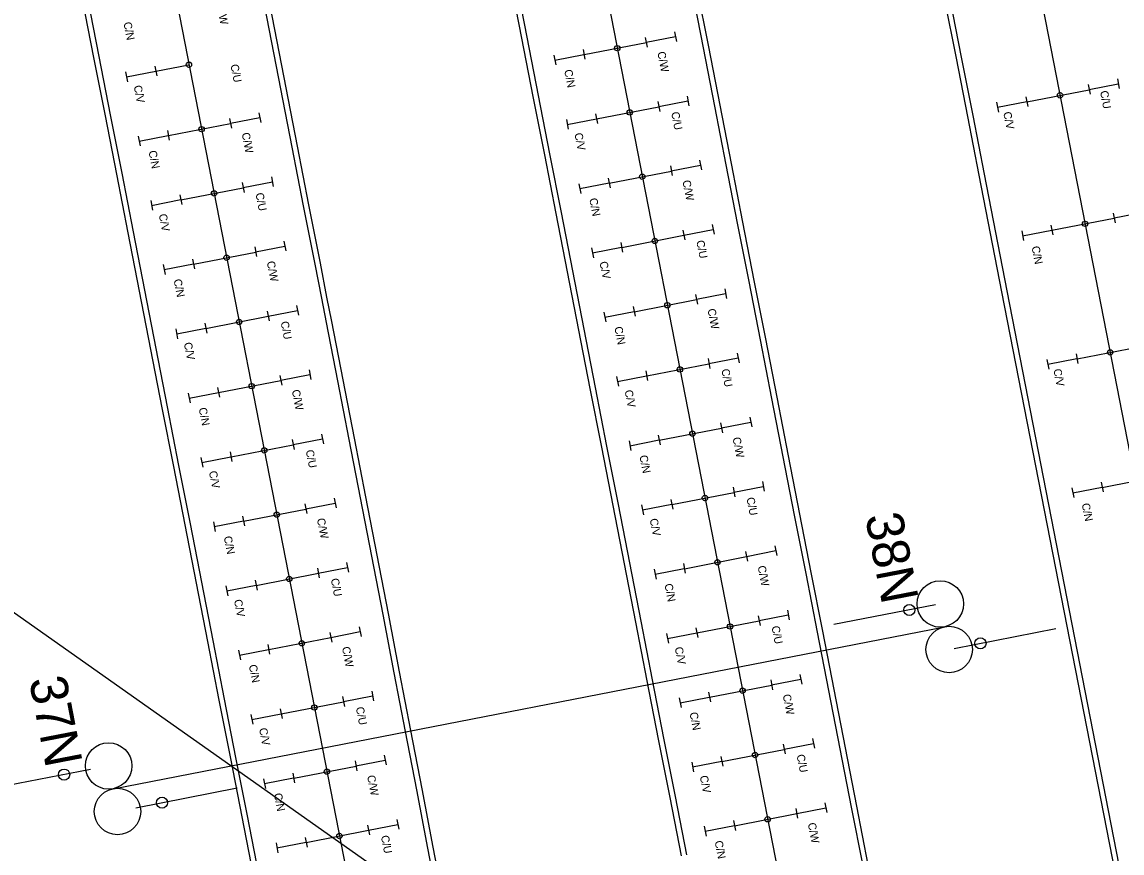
# Model space of a CAD drawing. Extents: x -545258 to -544992, y -1122311 to -1121664.
# Drawn here: x -545191.21 to -545154.28, y -1121930.59 to -1121902.67 of the extents above; entities that cross this region are included whole.
import ezdxf

# ---------------------------------------------------------------- set-up
doc = ezdxf.new("R2010")
doc.units = 0
for name, color, linetype in [('SO 18-01-01_3', 7, 'Continuous'), ('SO18-15-04', 7, 'Continuous'), ('SO18-15-08', 7, 'Continuous'), ('SO18-16-02', 7, 'Continuous'), ('so180605', 7, 'Continuous'), ('SOPS', 7, 'Continuous')]:
    doc.layers.add(name, color=color, linetype=linetype)

msp = doc.modelspace()

# ---------------------------------------------------------------- linework, layer by layer
at = {"layer": 'SO 18-01-01_3'}
for p, q in [((-545160.536, -1121922.252), (-545163.946, -1121922.917)), ((-545188.153, -1121928.43), (-545160.228, -1121922.987)), ((-545159.91, -1121923.719), (-545156.501, -1121923.046)), ((-545188.914, -1121927.784), (-545192.324, -1121928.449)), ((-545187.391, -1121929.075), (-545183.982, -1121928.402))]:
    msp.add_line(p, q, dxfattribs=at)
for centre, radius in [((-545160.377, -1121922.221), 0.78), ((-545161.418, -1121922.424), 0.187), ((-545160.078, -1121923.752), 0.78), ((-545159.028, -1121923.545), 0.187), ((-545188.302, -1121927.665), 0.78), ((-545189.796, -1121927.956), 0.187), ((-545188.003, -1121929.196), 0.78), ((-545186.509, -1121928.901), 0.187)]:
    msp.add_circle(centre, radius, dxfattribs=at)
at = {"layer": 'SO18-15-04'}
for centre in [(-545171.225, -1121903.546), (-545185.604, -1121904.103), (-545156.356, -1121905.13), (-545170.804, -1121905.705), (-545185.182, -1121906.267), (-545170.383, -1121907.864), (-545184.761, -1121908.426), (-545155.514, -1121909.449), (-545169.962, -1121910.024), (-545184.34, -1121910.585), (-545169.541, -1121912.183), (-545183.919, -1121912.745), (-545154.672, -1121913.768), (-545169.12, -1121914.342), (-545183.498, -1121914.904), (-545168.699, -1121916.502), (-545183.077, -1121917.063), (-545168.278, -1121918.661), (-545182.656, -1121919.223), (-545167.857, -1121920.821), (-545182.236, -1121921.382), (-545167.436, -1121922.98), (-545181.815, -1121923.542), (-545167.015, -1121925.139), (-545181.394, -1121925.701), (-545166.595, -1121927.299), (-545180.973, -1121927.86), (-545166.174, -1121929.458), (-545180.552, -1121930.02)]:
    msp.add_circle(centre, 0.09, dxfattribs=at)
at = {"layer": 'SO18-16-02'}
for points in [[(-545152.977, -1121939.071), (-545158.305, -1121911.735), (-545158.688, -1121909.772), (-545159.071, -1121907.809), (-545159.453, -1121905.846), (-545159.836, -1121903.883), (-545160.219, -1121901.92), (-545160.601, -1121899.957), (-545160.984, -1121897.994), (-545161.367, -1121896.031), (-545161.749, -1121894.068), (-545162.132, -1121892.105), (-545162.514, -1121890.142), (-545162.897, -1121888.179), (-545163.28, -1121886.216), (-545163.662, -1121884.253), (-545164.045, -1121882.29), (-545164.428, -1121880.326), (-545164.81, -1121878.363), (-545165.193, -1121876.4), (-545165.375, -1121875.468)], [(-545152.801, -1121939.037), (-545158.129, -1121911.701), (-545158.511, -1121909.738), (-545158.894, -1121907.775), (-545159.277, -1121905.812), (-545159.659, -1121903.849), (-545160.042, -1121901.886), (-545160.425, -1121899.923), (-545160.807, -1121897.96), (-545161.19, -1121895.997), (-545161.572, -1121894.033), (-545161.955, -1121892.07), (-545162.338, -1121890.107), (-545162.72, -1121888.144), (-545163.103, -1121886.181), (-545163.486, -1121884.218), (-545163.868, -1121882.255), (-545164.251, -1121880.292), (-545164.634, -1121878.329), (-545165.016, -1121876.366), (-545165.198, -1121875.433)], [(-545173.502, -1121877.052), (-545173.314, -1121878.015), (-545172.932, -1121879.978), (-545172.549, -1121881.941), (-545172.166, -1121883.904), (-545171.784, -1121885.867), (-545171.401, -1121887.83), (-545171.018, -1121889.793), (-545170.636, -1121891.756), (-545170.253, -1121893.719), (-545169.87, -1121895.682), (-545169.488, -1121897.645), (-545169.105, -1121899.608), (-545168.722, -1121901.571), (-545168.34, -1121903.534), (-545167.957, -1121905.497), (-545167.574, -1121907.46), (-545167.192, -1121909.424), (-545166.809, -1121911.387), (-545166.426, -1121913.35)], [(-545173.325, -1121877.018), (-545173.138, -1121877.98), (-545172.755, -1121879.943), (-545172.372, -1121881.906), (-545171.99, -1121883.869), (-545171.607, -1121885.832), (-545171.224, -1121887.796), (-545170.842, -1121889.759), (-545170.459, -1121891.722), (-545170.076, -1121893.685), (-545169.694, -1121895.648), (-545169.311, -1121897.611), (-545168.928, -1121899.574), (-545168.546, -1121901.537), (-545168.163, -1121903.5), (-545167.78, -1121905.463), (-545167.398, -1121907.426), (-545167.015, -1121909.389), (-545166.632, -1121911.352), (-545166.25, -1121913.315)], [(-545191.485, -1121890.116), (-545191.102, -1121892.079), (-545190.719, -1121894.042), (-545190.337, -1121896.005), (-545189.954, -1121897.968), (-545189.571, -1121899.931), (-545189.189, -1121901.894), (-545188.806, -1121903.857), (-545188.423, -1121905.82), (-545188.041, -1121907.783), (-545187.658, -1121909.746), (-545187.275, -1121911.709), (-545186.893, -1121913.673), (-545186.51, -1121915.636), (-545186.127, -1121917.599), (-545185.745, -1121919.562), (-545185.362, -1121921.525), (-545184.98, -1121923.488), (-545184.597, -1121925.451), (-545184.214, -1121927.414), (-545183.832, -1121929.377), (-545183.449, -1121931.34)], [(-545191.308, -1121890.081), (-545190.925, -1121892.045), (-545190.543, -1121894.008), (-545190.16, -1121895.971), (-545189.777, -1121897.934), (-545189.395, -1121899.897), (-545189.012, -1121901.86), (-545188.629, -1121903.823), (-545188.247, -1121905.786), (-545187.864, -1121907.749), (-545187.481, -1121909.712), (-545187.099, -1121911.675), (-545186.716, -1121913.638), (-545186.333, -1121915.601), (-545185.951, -1121917.564), (-545185.568, -1121919.527), (-545185.185, -1121921.49), (-545184.803, -1121923.453), (-545184.42, -1121925.417), (-545184.038, -1121927.38), (-545183.655, -1121929.343), (-545183.272, -1121931.306)], [(-545177.206, -1121932.396), (-545177.58, -1121930.433), (-545177.956, -1121928.469), (-545178.332, -1121926.505), (-545178.709, -1121924.542), (-545179.087, -1121922.579), (-545179.465, -1121920.616), (-545179.845, -1121918.653), (-545180.225, -1121916.69), (-545180.606, -1121914.727), (-545180.987, -1121912.765), (-545181.147, -1121911.945), (-545181.37, -1121910.802), (-545181.753, -1121908.839), (-545182.135, -1121906.876), (-545182.518, -1121904.913), (-545182.901, -1121902.95), (-545183.283, -1121900.987)], [(-545177.029, -1121932.363), (-545177.403, -1121930.399), (-545177.779, -1121928.435), (-545178.155, -1121926.471), (-545178.532, -1121924.508), (-545178.91, -1121922.545), (-545179.288, -1121920.582), (-545179.668, -1121918.619), (-545180.048, -1121916.656), (-545180.429, -1121914.693), (-545180.811, -1121912.73), (-545180.97, -1121911.911), (-545181.193, -1121910.768), (-545181.576, -1121908.805), (-545181.959, -1121906.842), (-545182.341, -1121904.879), (-545182.724, -1121902.916), (-545183.107, -1121900.953)], [(-545169.068, -1121930.69), (-545169.45, -1121928.727), (-545169.833, -1121926.764), (-545170.216, -1121924.801), (-545170.598, -1121922.838), (-545170.981, -1121920.875), (-545171.363, -1121918.912), (-545171.746, -1121916.949), (-545172.129, -1121914.986), (-545172.511, -1121913.023), (-545172.894, -1121911.06), (-545173.277, -1121909.097), (-545173.659, -1121907.134), (-545174.042, -1121905.17), (-545174.425, -1121903.207), (-545174.807, -1121901.244)], [(-545168.891, -1121930.656), (-545169.273, -1121928.693), (-545169.656, -1121926.73), (-545170.039, -1121924.767), (-545170.421, -1121922.804), (-545170.804, -1121920.84), (-545171.187, -1121918.877), (-545171.569, -1121916.914), (-545171.952, -1121914.951), (-545172.335, -1121912.988), (-545172.717, -1121911.025), (-545173.1, -1121909.062), (-545173.483, -1121907.099), (-545173.865, -1121905.136), (-545174.248, -1121903.173), (-545174.631, -1121901.21)], [(-545166.426, -1121913.35), (-545166.044, -1121915.313), (-545165.661, -1121917.276), (-545165.279, -1121919.239), (-545164.896, -1121921.202), (-545164.513, -1121923.165), (-545164.131, -1121925.128), (-545163.748, -1121927.091), (-545163.365, -1121929.054), (-545162.983, -1121931.017)], [(-545166.25, -1121913.315), (-545165.867, -1121915.278), (-545165.484, -1121917.241), (-545165.102, -1121919.204), (-545164.719, -1121921.167), (-545164.337, -1121923.131), (-545163.954, -1121925.094), (-545163.571, -1121927.057), (-545163.189, -1121929.02), (-545162.806, -1121930.983)]]:
    msp.add_lwpolyline(points, dxfattribs=at)
at = {"layer": 'so180605'}
for p, q in [((-545169.299, -1121902.993), (-545169.235, -1121903.319)), ((-545170.281, -1121903.182), (-545170.217, -1121903.51)), ((-545170.25, -1121903.348), (-545169.269, -1121903.157)), ((-545173.353, -1121903.78), (-545173.289, -1121904.109)), ((-545173.322, -1121903.947), (-545172.341, -1121903.755)), ((-545172.371, -1121903.592), (-545172.308, -1121903.918)), ((-545186.749, -1121904.154), (-545186.686, -1121904.479)), ((-545187.731, -1121904.342), (-545187.667, -1121904.671)), ((-545187.701, -1121904.508), (-545186.719, -1121904.317)), ((-545154.43, -1121904.578), (-545154.367, -1121904.903)), ((-545155.412, -1121904.766), (-545155.348, -1121905.095)), ((-545155.381, -1121904.932), (-545154.4, -1121904.741)), ((-545169.829, -1121905.507), (-545168.848, -1121905.316)), ((-545168.878, -1121905.153), (-545168.815, -1121905.478)), ((-545157.502, -1121905.176), (-545157.439, -1121905.502)), ((-545169.86, -1121905.341), (-545169.796, -1121905.67)), ((-545158.484, -1121905.365), (-545158.42, -1121905.693)), ((-545158.453, -1121905.531), (-545157.472, -1121905.34)), ((-545184.238, -1121905.903), (-545184.174, -1121906.231)), ((-545184.207, -1121906.069), (-545183.226, -1121905.878)), ((-545183.256, -1121905.714), (-545183.193, -1121906.04)), ((-545172.932, -1121905.94), (-545172.868, -1121906.268)), ((-545172.901, -1121906.106), (-545171.92, -1121905.915)), ((-545171.95, -1121905.751), (-545171.887, -1121906.077)), ((-545186.328, -1121906.313), (-545186.265, -1121906.639)), ((-545187.311, -1121906.501), (-545187.246, -1121906.83)), ((-545187.28, -1121906.668), (-545186.298, -1121906.476)), ((-545169.439, -1121907.5), (-545169.375, -1121907.829)), ((-545169.408, -1121907.667), (-545168.427, -1121907.475)), ((-545168.457, -1121907.312), (-545168.394, -1121907.638)), ((-545182.835, -1121907.874), (-545182.772, -1121908.199)), ((-545171.529, -1121907.911), (-545171.466, -1121908.236)), ((-545183.817, -1121908.062), (-545183.753, -1121908.391)), ((-545183.786, -1121908.228), (-545182.805, -1121908.037)), ((-545172.511, -1121908.099), (-545172.447, -1121908.428)), ((-545172.48, -1121908.265), (-545171.499, -1121908.074)), ((-545186.859, -1121908.827), (-545185.877, -1121908.636)), ((-545185.908, -1121908.472), (-545185.844, -1121908.798)), ((-545186.89, -1121908.661), (-545186.826, -1121908.989)), ((-545154.57, -1121909.085), (-545154.506, -1121909.413)), ((-545154.539, -1121909.251), (-545153.558, -1121909.06)), ((-545169.018, -1121909.66), (-545168.954, -1121909.988)), ((-545168.987, -1121909.826), (-545168.006, -1121909.635)), ((-545168.036, -1121909.471), (-545167.973, -1121909.797)), ((-545157.643, -1121909.684), (-545157.578, -1121910.012)), ((-545157.612, -1121909.85), (-545156.63, -1121909.658)), ((-545156.66, -1121909.495), (-545156.597, -1121909.821)), ((-545182.414, -1121910.033), (-545182.351, -1121910.359)), ((-545171.108, -1121910.07), (-545171.045, -1121910.396)), ((-545183.396, -1121910.221), (-545183.332, -1121910.55)), ((-545183.366, -1121910.388), (-545182.384, -1121910.196)), ((-545172.09, -1121910.259), (-545172.026, -1121910.587)), ((-545172.06, -1121910.425), (-545171.078, -1121910.233)), ((-545186.469, -1121910.82), (-545186.405, -1121911.149)), ((-545186.438, -1121910.986), (-545185.456, -1121910.795)), ((-545185.487, -1121910.632), (-545185.423, -1121910.957)), ((-545168.597, -1121911.819), (-545168.533, -1121912.148)), ((-545168.566, -1121911.985), (-545167.585, -1121911.794)), ((-545167.615, -1121911.631), (-545167.552, -1121911.956)), ((-545181.993, -1121912.192), (-545181.93, -1121912.518)), ((-545170.687, -1121912.229), (-545170.624, -1121912.555)), ((-545182.976, -1121912.381), (-545182.912, -1121912.709)), ((-545182.945, -1121912.547), (-545181.963, -1121912.356)), ((-545171.67, -1121912.418), (-545171.605, -1121912.746)), ((-545171.639, -1121912.584), (-545170.657, -1121912.393)), ((-545186.048, -1121912.98), (-545185.984, -1121913.308)), ((-545186.017, -1121913.146), (-545185.035, -1121912.954)), ((-545185.066, -1121912.791), (-545185.002, -1121913.117)), ((-545167.194, -1121913.79), (-545167.131, -1121914.116)), ((-545155.819, -1121913.814), (-545155.755, -1121914.14)), ((-545168.176, -1121913.978), (-545168.112, -1121914.307)), ((-545168.145, -1121914.145), (-545167.164, -1121913.953)), ((-545156.801, -1121914.002), (-545156.737, -1121914.331)), ((-545156.77, -1121914.169), (-545155.788, -1121913.977)), ((-545182.555, -1121914.54), (-545182.491, -1121914.869)), ((-545182.524, -1121914.706), (-545181.542, -1121914.515)), ((-545181.573, -1121914.352), (-545181.509, -1121914.677)), ((-545171.218, -1121914.743), (-545170.236, -1121914.552)), ((-545170.267, -1121914.389), (-545170.203, -1121914.714)), ((-545171.249, -1121914.577), (-545171.185, -1121914.906)), ((-545185.627, -1121915.139), (-545185.563, -1121915.467)), ((-545185.596, -1121915.305), (-545184.614, -1121915.114)), ((-545184.645, -1121914.95), (-545184.581, -1121915.276)), ((-545166.773, -1121915.949), (-545166.71, -1121916.275)), ((-545167.755, -1121916.138), (-545167.691, -1121916.466)), ((-545167.725, -1121916.304), (-545166.743, -1121916.113)), ((-545182.134, -1121916.7), (-545182.07, -1121917.028)), ((-545182.103, -1121916.866), (-545181.121, -1121916.674)), ((-545181.152, -1121916.511), (-545181.088, -1121916.837)), ((-545170.828, -1121916.737), (-545170.764, -1121917.065)), ((-545170.797, -1121916.903), (-545169.815, -1121916.711)), ((-545169.846, -1121916.548), (-545169.782, -1121916.874)), ((-545184.224, -1121917.11), (-545184.16, -1121917.435)), ((-545185.206, -1121917.298), (-545185.142, -1121917.627)), ((-545185.175, -1121917.464), (-545184.193, -1121917.273)), ((-545166.352, -1121918.109), (-545166.289, -1121918.434)), ((-545154.977, -1121918.133), (-545154.913, -1121918.458)), ((-545167.335, -1121918.297), (-545167.271, -1121918.626)), ((-545167.304, -1121918.463), (-545166.322, -1121918.272)), ((-545155.959, -1121918.321), (-545155.895, -1121918.65)), ((-545155.928, -1121918.487), (-545154.946, -1121918.296)), ((-545181.713, -1121918.859), (-545181.649, -1121919.187)), ((-545181.682, -1121919.025), (-545180.7, -1121918.834)), ((-545180.731, -1121918.67), (-545180.667, -1121918.996)), ((-545170.407, -1121918.896), (-545170.343, -1121919.224)), ((-545170.376, -1121919.062), (-545169.394, -1121918.871)), ((-545169.425, -1121918.707), (-545169.361, -1121919.033)), ((-545183.803, -1121919.269), (-545183.739, -1121919.595)), ((-545184.785, -1121919.458), (-545184.721, -1121919.786)), ((-545184.754, -1121919.624), (-545183.773, -1121919.432)), ((-545166.914, -1121920.457), (-545166.85, -1121920.785)), ((-545166.883, -1121920.623), (-545165.901, -1121920.431)), ((-545165.932, -1121920.268), (-545165.868, -1121920.594)), ((-545180.31, -1121920.83), (-545180.246, -1121921.155)), ((-545181.292, -1121921.018), (-545181.228, -1121921.347)), ((-545181.261, -1121921.184), (-545180.279, -1121920.993)), ((-545169.986, -1121921.055), (-545169.922, -1121921.384)), ((-545169.955, -1121921.221), (-545168.973, -1121921.03)), ((-545169.004, -1121920.867), (-545168.94, -1121921.192)), ((-545183.382, -1121921.428), (-545183.319, -1121921.754)), ((-545184.364, -1121921.617), (-545184.3, -1121921.945)), ((-545184.333, -1121921.783), (-545183.352, -1121921.592)), ((-545166.493, -1121922.616), (-545166.429, -1121922.944)), ((-545166.462, -1121922.782), (-545165.48, -1121922.591)), ((-545165.511, -1121922.427), (-545165.447, -1121922.753)), ((-545179.889, -1121922.989), (-545179.825, -1121923.315)), ((-545168.583, -1121923.026), (-545168.519, -1121923.352)), ((-545180.871, -1121923.178), (-545180.807, -1121923.506)), ((-545180.84, -1121923.344), (-545179.859, -1121923.152)), ((-545169.565, -1121923.215), (-545169.501, -1121923.543)), ((-545169.534, -1121923.381), (-545168.552, -1121923.189)), ((-545183.943, -1121923.776), (-545183.879, -1121924.105)), ((-545183.912, -1121923.942), (-545182.931, -1121923.751)), ((-545182.961, -1121923.588), (-545182.898, -1121923.913)), ((-545166.072, -1121924.775), (-545166.008, -1121925.104)), ((-545166.041, -1121924.941), (-545165.059, -1121924.75)), ((-545165.09, -1121924.587), (-545165.026, -1121924.912)), ((-545179.468, -1121925.148), (-545179.404, -1121925.474)), ((-545168.162, -1121925.185), (-545168.098, -1121925.511)), ((-545180.45, -1121925.337), (-545180.386, -1121925.665)), ((-545180.419, -1121925.503), (-545179.438, -1121925.312)), ((-545169.144, -1121925.374), (-545169.08, -1121925.702)), ((-545169.113, -1121925.54), (-545168.132, -1121925.349)), ((-545183.522, -1121925.936), (-545183.458, -1121926.264)), ((-545183.491, -1121926.102), (-545182.51, -1121925.91)), ((-545182.54, -1121925.747), (-545182.477, -1121926.073)), ((-545164.669, -1121926.746), (-545164.605, -1121927.072)), ((-545165.651, -1121926.935), (-545165.587, -1121927.263)), ((-545165.62, -1121927.101), (-545164.638, -1121926.909)), ((-545179.998, -1121927.662), (-545179.017, -1121927.471)), ((-545179.047, -1121927.308), (-545178.984, -1121927.633)), ((-545167.741, -1121927.345), (-545167.678, -1121927.671)), ((-545180.029, -1121927.496), (-545179.965, -1121927.825)), ((-545168.723, -1121927.533), (-545168.659, -1121927.862)), ((-545168.692, -1121927.7), (-545167.711, -1121927.508)), ((-545183.101, -1121928.095), (-545183.037, -1121928.423)), ((-545183.07, -1121928.261), (-545182.089, -1121928.07)), ((-545182.119, -1121927.906), (-545182.056, -1121928.232)), ((-545164.248, -1121928.905), (-545164.184, -1121929.231)), ((-545165.23, -1121929.094), (-545165.166, -1121929.422)), ((-545165.199, -1121929.26), (-545164.218, -1121929.069)), ((-545179.608, -1121929.656), (-545179.544, -1121929.984)), ((-545179.577, -1121929.822), (-545178.596, -1121929.63)), ((-545178.626, -1121929.467), (-545178.563, -1121929.793)), ((-545168.302, -1121929.693), (-545168.238, -1121930.021)), ((-545168.271, -1121929.859), (-545167.29, -1121929.668)), ((-545167.32, -1121929.504), (-545167.257, -1121929.83)), ((-545181.698, -1121930.066), (-545181.635, -1121930.392)), ((-545182.68, -1121930.254), (-545182.616, -1121930.583)), ((-545182.649, -1121930.421), (-545181.668, -1121930.229))]:
    msp.add_line(p, q, dxfattribs=at)
for points in [[(-545184.472, -1121760.905), (-545153.83, -1121918.086)], [(-545198.555, -1121763.356), (-545161.123, -1121955.37)], [(-545212.512, -1121766.077), (-545175.08, -1121958.091)], [(-545172.338, -1121903.762), (-545170.247, -1121903.355)], [(-545186.717, -1121904.32), (-545185.605, -1121904.103)], [(-545157.469, -1121905.347), (-545155.378, -1121904.94)], [(-545171.917, -1121905.921), (-545169.826, -1121905.514)], [(-545186.295, -1121906.483), (-545184.205, -1121906.076)], [(-545171.496, -1121908.081), (-545169.405, -1121907.674)], [(-545185.874, -1121908.642), (-545183.784, -1121908.235)], [(-545156.627, -1121909.665), (-545154.536, -1121909.258)], [(-545171.075, -1121910.24), (-545168.984, -1121909.833)], [(-545185.453, -1121910.802), (-545183.363, -1121910.395)], [(-545170.654, -1121912.4), (-545168.563, -1121911.993)], [(-545185.033, -1121912.961), (-545182.942, -1121912.554)], [(-545155.785, -1121913.984), (-545153.695, -1121913.577)], [(-545170.233, -1121914.559), (-545168.143, -1121914.152)], [(-545184.612, -1121915.121), (-545182.521, -1121914.714)], [(-545169.812, -1121916.718), (-545167.722, -1121916.311)], [(-545184.191, -1121917.28), (-545182.1, -1121916.873)], [(-545154.944, -1121918.303), (-545152.853, -1121917.896)], [(-545169.392, -1121918.878), (-545167.301, -1121918.471)], [(-545183.77, -1121919.439), (-545181.679, -1121919.032)], [(-545168.971, -1121921.037), (-545166.88, -1121920.63)], [(-545183.349, -1121921.599), (-545181.258, -1121921.192)], [(-545168.55, -1121923.196), (-545166.459, -1121922.789)], [(-545182.928, -1121923.758), (-545180.837, -1121923.351)], [(-545168.129, -1121925.356), (-545166.038, -1121924.949)], [(-545182.507, -1121925.917), (-545180.416, -1121925.51)], [(-545167.708, -1121927.515), (-545165.617, -1121927.108)], [(-545182.086, -1121928.077), (-545179.995, -1121927.67)], [(-545167.287, -1121929.674), (-545165.196, -1121929.267)], [(-545181.665, -1121930.236), (-545179.574, -1121929.829)]]:
    msp.add_lwpolyline(points, dxfattribs=at)
at = {"layer": 'SOPS'}
msp.add_line((-545100.371, -1121986.851), (-545195.929, -1121919.376), dxfattribs=at)

# ---------------------------------------------------------------- texts
at = {"layer": 'SO 18-01-01_3'}
for s, p in [('38N', (-545162.906, -1121919.274)), ('37N', (-545190.981, -1121924.765))]:
    msp.add_text(s, height=1.25, rotation=280.9571, dxfattribs=at).set_placement(p)
at = {"layer": 'SO18-15-08'}
for s, p in [('C/W', (-545184.678, -1121902.088)), ('C/N', (-545187.806, -1121902.691)), ('C/W', (-545169.879, -1121903.685)), ('C/U', (-545184.213, -1121904.11)), ('C/N', (-545173.007, -1121904.288)), ('C/V', (-545187.462, -1121904.819)), ('C/U', (-545155.016, -1121904.998)), ('C/U', (-545169.414, -1121905.708)), ('C/V', (-545158.265, -1121905.706)), ('C/W', (-545183.836, -1121906.406)), ('C/V', (-545172.663, -1121906.416)), ('C/N', (-545186.964, -1121907.009)), ('C/W', (-545169.037, -1121908.004)), ('C/U', (-545183.371, -1121908.429)), ('C/N', (-545172.165, -1121908.607)), ('C/V', (-545186.62, -1121909.137)), ('C/U', (-545168.572, -1121910.027)), ('C/N', (-545157.314, -1121910.22)), ('C/W', (-545182.995, -1121910.725)), ('C/V', (-545171.821, -1121910.735)), ('C/N', (-545186.122, -1121911.328)), ('C/W', (-545168.195, -1121912.323)), ('C/U', (-545182.529, -1121912.748)), ('C/N', (-545171.323, -1121912.926)), ('C/V', (-545185.778, -1121913.456)), ('C/U', (-545167.73, -1121914.345)), ('C/V', (-545156.582, -1121914.344)), ('C/W', (-545182.153, -1121915.044)), ('C/V', (-545170.979, -1121915.054)), ('C/N', (-545185.281, -1121915.647)), ('C/W', (-545167.354, -1121916.642)), ('C/U', (-545181.687, -1121917.066)), ('C/N', (-545170.481, -1121917.245)), ('C/V', (-545184.937, -1121917.775)), ('C/U', (-545166.888, -1121918.664)), ('C/N', (-545155.631, -1121918.858)), ('C/W', (-545181.311, -1121919.363)), ('C/V', (-545170.137, -1121919.373)), ('C/N', (-545184.439, -1121919.966)), ('C/W', (-545166.512, -1121920.96)), ('C/U', (-545180.845, -1121921.385)), ('C/N', (-545169.64, -1121921.563)), ('C/V', (-545184.095, -1121922.094)), ('C/U', (-545166.046, -1121922.983)), ('C/W', (-545180.469, -1121923.681)), ('C/V', (-545169.296, -1121923.691)), ('C/N', (-545183.597, -1121924.284)), ('C/W', (-545165.67, -1121925.279)), ('C/U', (-545180.004, -1121925.704)), ('C/N', (-545168.798, -1121925.882)), ('C/V', (-545183.253, -1121926.412)), ('C/U', (-545165.204, -1121927.301)), ('C/W', (-545179.627, -1121928)), ('C/V', (-545168.454, -1121928.01)), ('C/N', (-545182.755, -1121928.603)), ('C/W', (-545164.828, -1121929.598)), ('C/U', (-545179.162, -1121930.023)), ('C/N', (-545167.956, -1121930.201))]:
    msp.add_text(s, height=0.2688, rotation=281.121, dxfattribs=at).set_placement(p)

doc.saveas('drawing.dxf')
